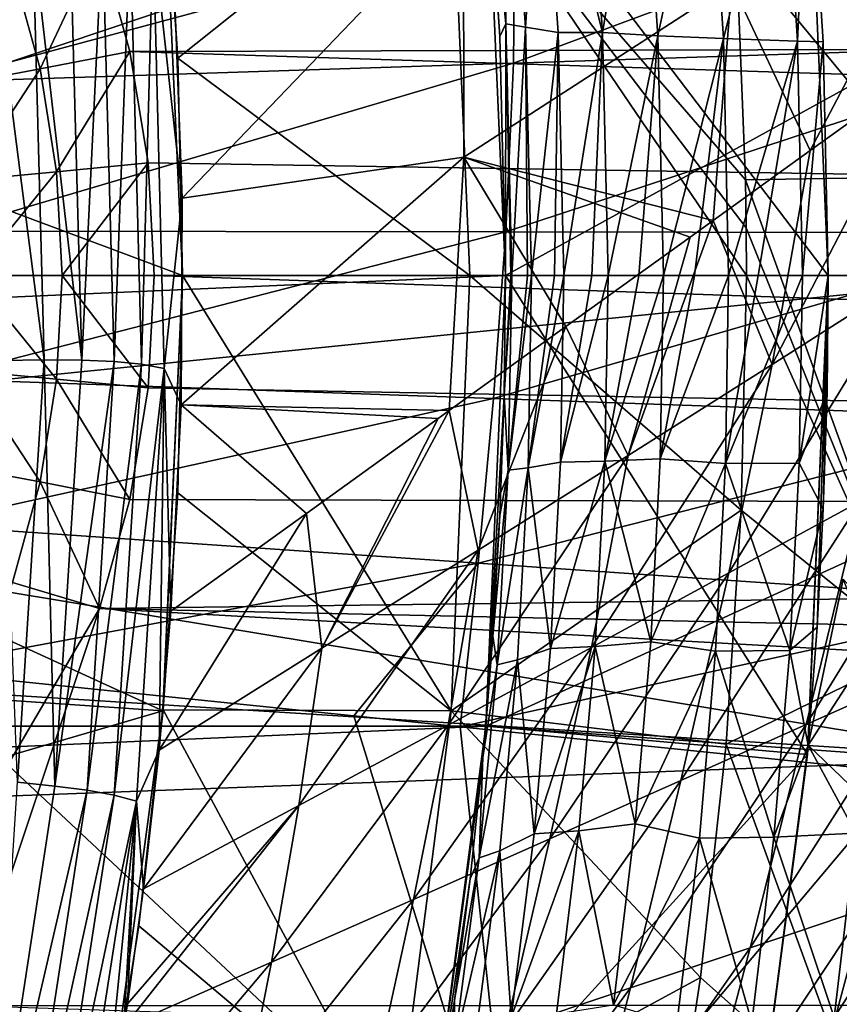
# Model space of a CAD drawing. Header units: metres. Extents: x -37.4 to 37.6, y -35 to 35.
# Tile 327 of 372: x 14.5 to 17, y -2.3 to 0.8. Entities that reach past the tile are written whole.
import ezdxf

# ---------------------------------------------------------------- set-up
doc = ezdxf.new("R2010")
doc.units = ezdxf.units.M
doc.layers.add('solid_506616_SW0001', color=7, linetype='CONTINUOUS')

msp = doc.modelspace()

# ---------------------------------------------------------------- linework, layer by layer
at = {"layer": 'solid_506616_SW0001'}
for points in [[(15.982723, 5.792363, -118.800003), (21.5, 5.830952, -118.800003), (21.5, -5.830952, -118.800003)], [(16.42708, 4.375934, -118.800003), (15.982723, 5.792363, -118.800003), (21.5, -5.830952, -118.800003)], [(16.746326, 2.925877, -118.800003), (16.42708, 4.375934, -118.800003), (21.5, -5.830952, -118.800003)], [(16.746326, 2.925877, -118.800003), (21.5, -5.830952, -118.800003), (16.937719, 1.453834, -118.800003)], [(17.219398, 1.773002, 18.468651), (17.307732, 0.306048, 18.468651), (16.715078, 1.022037, 19.03763)], [(15.939025, 1.395321, 5.2), (16, 0, 5.2), (18.931463, 1.612162, 5.2)], [(18.931463, 1.612162, 5.2), (16, 0, 5.2), (19, 0, 5.2)], [(15.944758, 1.554457, -117.365311), (15.930903, 1.485371, -117.072609), (16.001337, 0.778827, -117.304924)], [(15.944758, 1.554457, -117.365311), (16.001337, 0.778827, -117.304924), (16.007719, 1.535018, -117.64325)], [(16.001337, 0.778827, -117.304924), (16.062634, 0.768993, -117.583733), (16.007719, 1.535018, -117.64325)], [(16.007719, 1.535018, -117.64325), (16.062634, 0.768993, -117.583733), (16.11121, 1.502495, -117.90789)], [(11.945663, 1.140673, 24.77), (11.986408, 0.570983, 24.77), (17.574686, 1.495826, 23.259241)], [(11.986408, 0.570983, 24.77), (12, 0, 24.77), (17.574686, 1.495826, 23.259241)], [(12, 0, 24.77), (17.638229, 0, 23.259241), (17.574686, 1.495826, 23.259241)], [(36.625, 1.50132, -153.534729), (36.625, 0.751369, -153.583679), (14.743142, 1.030694, -153.569275)], [(16.062634, 0.768993, -117.583733), (16.163424, 0.752573, -117.850594), (16.11121, 1.502495, -117.90789)], [(16.11121, 1.502495, -117.90789), (16.300579, 0.752659, -118.101219), (16.248878, 1.502794, -118.158478)], [(16.11121, 1.502495, -117.90789), (16.163424, 0.752573, -117.850594), (16.300579, 0.752659, -118.101219)], [(16.248878, 1.502794, -118.158478), (16.300579, 0.752659, -118.101219), (16.422991, 1.481072, -118.384331)], [(15.982896, 0.739622, -117.017685), (15.930903, 1.485371, -117.072609), (15.93905, 1.395122, -115.800003)], [(16.001337, 0.778827, -117.304924), (15.930903, 1.485371, -117.072609), (15.982896, 0.739622, -117.017685)], [(16.935213, 1.482529, -115.800003), (17, 0, -115.800003), (15.93905, 1.395122, -115.800003)], [(16.300579, 0.752659, -118.101219), (16.472584, 0.741672, -118.329109), (16.422991, 1.481072, -118.384331)], [(16.422991, 1.481072, -118.384331), (16.472584, 0.741672, -118.329109), (16.627386, 1.465784, -118.583717)], [(16.472584, 0.741672, -118.329109), (16.675268, 0.733925, -118.530334), (16.627386, 1.465784, -118.583717)], [(16.627386, 1.465784, -118.583717), (16.675268, 0.733925, -118.530334), (16.858547, 1.449764, -118.751862)], [(16.935213, 1.482529, -115.800003), (16.984587, 0.723746, -118.748962), (17, 0, -118.732063)], [(16.935213, 1.482529, -115.800003), (17, 0, -118.732063), (17, 0, -115.800003)], [(16.935213, 1.482529, -115.800003), (16.937719, 1.453834, -118.800003), (16.984587, 0.723746, -118.748962)], [(16.675268, 0.733925, -118.530334), (16.904665, 0.725818, -118.700615), (16.858547, 1.449764, -118.751862)], [(16.858547, 1.449764, -118.751862), (16.904665, 0.725818, -118.700615), (16.937719, 1.453834, -118.800003)], [(16.904665, 0.725818, -118.700615), (16.984587, 0.723746, -118.748962), (16.937719, 1.453834, -118.800003)], [(21.5, -5.830952, -118.800003), (17.045126, 0.944344, -118.800003), (16.937719, 1.453834, -118.800003)], [(17.479328, 1.405585, 40.596859), (16.944256, 0.386674, 37.726917), (16.701405, 0.904249, 35.934273)], [(17.479328, 1.405585, 40.596859), (17.304739, 0.646075, 39.943882), (16.944256, 0.386674, 37.726917)], [(15.93905, 1.395122, -3.596469), (-16, 0, -3.596469), (16, 0, -3.596469)], [(-15.93905, 1.395122, -3.596469), (-16, 0, -3.596469), (15.93905, 1.395122, -3.596469)], [(15.939025, 1.395321, 5.2), (16, 0, -3.596469), (16, 0, 5.2)], [(15.93905, 1.395122, -3.596469), (16, 0, -3.596469), (15.939025, 1.395321, 5.2)], [(15.982896, 0.739622, -117.017685), (15.93905, 1.395122, -115.800003), (16, 0, -115.800003)], [(17, 0, -115.800003), (16, 0, -115.800003), (15.93905, 1.395122, -115.800003)], [(14.939238, 1.347373, 3.8), (15, 0, 3.8), (11.945299, 1.143223, 3.8)], [(15, 0, 17.6), (15, 0, 3.8), (14.939238, 1.347373, 3.8)], [(14.984896, 0.672972, 17.6), (15, 0, 17.6), (14.939238, 1.347373, 3.8)], [(14.939614, 1.34459, 17.6), (14.984896, 0.672972, 17.6), (14.939238, 1.347373, 3.8)], [(15.832173, 1.347517, 18.299055), (14.984896, 0.672972, 17.6), (14.939614, 1.34459, 17.6)], [(15.889415, 0, 18.299055), (14.984896, 0.672972, 17.6), (15.832173, 1.347517, 18.299055)], [(15.832173, 1.347517, 18.299055), (16.715078, 1.022037, 19.03763), (16.743677, 0.296074, 19.03763)], [(16.745642, 0.148043, 19.03763), (15.832173, 1.347517, 18.299055), (16.743677, 0.296074, 19.03763)], [(16.746296, 0, 19.03763), (15.889415, 0, 18.299055), (15.832173, 1.347517, 18.299055)], [(16.745642, 0.148043, 19.03763), (16.746296, 0, 19.03763), (15.832173, 1.347517, 18.299055)], [(16.024529, 0.657976, 75.518333), (17.759108, 0.714441, 75.163971), (17.766626, 1.304506, 75.177719)], [(16.030178, 1.188359, 75.526749), (16.024529, 0.657976, 75.518333), (17.766626, 1.304506, 75.177719)], [(14.284915, 0.601034, 75.843628), (16.024529, 0.657976, 75.518333), (16.030178, 1.188359, 75.526749)], [(14.289136, 1.071537, 75.848312), (14.284915, 0.601034, 75.843628), (16.030178, 1.188359, 75.526749)], [(15, 0, 3.8), (12, 0, 3.8), (11.945299, 1.143223, 3.8)], [(15.870655, 1.147273, 31.286903), (14.999068, 0.239752, 26.696791), (14.975373, 0.878774, 26.696825)], [(15.870655, 1.147273, 31.286903), (15.870766, 0.366356, 31.286785), (14.999068, 0.239752, 26.696791)], [(16.701405, 0.904249, 35.934273), (15.870766, 0.366356, 31.286785), (15.870655, 1.147273, 31.286903)], [(14.536109, 1.04853, 25.684317), (14.571608, -0.261379, 25.685648), (14.403765, 1.035097, 25.540308)], [(14.651928, 1.058137, 25.850235), (14.687804, -0.262277, 25.851578), (14.536109, 1.04853, 25.684317)], [(14.687804, -0.262277, 25.851578), (14.571608, -0.261379, 25.685648), (14.536109, 1.04853, 25.684317)], [(14.752081, 1.062905, 26.036715), (14.687804, -0.262277, 25.851578), (14.651928, 1.058137, 25.850235)], [(14.752081, 1.062905, 26.036715), (14.787968, -0.266337, 26.038065), (14.687804, -0.262277, 25.851578)], [(14.837427, 1.061845, 26.242409), (14.787968, -0.266337, 26.038065), (14.752081, 1.062905, 26.036715)], [(14.837427, 1.061845, 26.242409), (14.872864, -0.274551, 26.243767), (14.787968, -0.266337, 26.038065)], [(14.908802, 1.05417, 26.465969), (14.872864, -0.274551, 26.243767), (14.837427, 1.061845, 26.242409)], [(14.908802, 1.05417, 26.465969), (14.943258, -0.287725, 26.467333), (14.872864, -0.274551, 26.243767)], [(14.908802, 1.05417, 26.465969), (14.975373, 0.878774, 26.696825), (14.999068, 0.239752, 26.696791)], [(14.908802, 1.05417, 26.465969), (14.999068, 0.239752, 26.696791), (14.943258, -0.287725, 26.467333)], [(14.571608, -0.261379, 25.685648), (14.438608, -0.262625, 25.541626), (14.403765, 1.035097, 25.540308)], [(14.55851, 0.639603, -153.608429), (14.473517, 0.950954, -153.593979), (14.743142, 1.030694, -153.569275)], [(14.55851, 0.639603, -153.608429), (14.743142, 1.030694, -153.569275), (14.836408, 0.693492, -153.58609)], [(36.625, 0.751369, -153.583679), (14.836408, 0.693492, -153.58609), (14.743142, 1.030694, -153.569275)], [(17.307732, 0.306048, 18.468651), (16.743677, 0.296074, 19.03763), (16.715078, 1.022037, 19.03763)], [(14.55851, 0.639603, -153.608429), (14.286218, 0.588418, -153.670593), (14.473517, 0.950954, -153.593979)], [(16.701405, 0.904249, 35.934273), (16.643549, 0.170368, 35.933994), (15.870766, 0.366356, 31.286785)], [(16.701405, 0.904249, 35.934273), (16.944256, 0.386674, 37.726917), (16.643549, 0.170368, 35.933994)], [(16.001337, 0.778827, -117.304924), (15.982896, 0.739622, -117.017685), (16, 0, -117)], [(16.001337, 0.778827, -117.304924), (16, 0, -117), (16.017103, 0, -117.261055)], [(16.001337, 0.778827, -117.304924), (16.017103, 0, -117.261055), (16.02035, 0, -117.28463)], [(16.001337, 0.778827, -117.304924), (16.02035, 0, -117.28463), (16.062634, 0.768993, -117.583733)], [(16.062634, 0.768993, -117.583733), (16.02035, 0, -117.28463), (16.06814, 0, -117.517639)], [(16.062634, 0.768993, -117.583733), (16.06814, 0, -117.517639), (16.081087, 0, -117.563744)], [(16.062634, 0.768993, -117.583733), (16.081087, 0, -117.563744), (16.163424, 0.752573, -117.850594)], [(36.625, 0.751369, -153.583679), (36.625, 0, -153.600006), (14.836408, 0.693492, -153.58609)], [(16, 0, -117), (15.982896, 0.739622, -117.017685), (16, 0, -115.800003)], [(16.163424, 0.752573, -117.850594), (16.081087, 0, -117.563744), (16.152233, 0, -117.765373)], [(16.163424, 0.752573, -117.850594), (16.152233, 0, -117.765373), (16.180965, 0, -117.831352)], [(16.163424, 0.752573, -117.850594), (16.180965, 0, -117.831352), (16.300579, 0.752659, -118.101219)], [(16.300579, 0.752659, -118.101219), (16.180965, 0, -117.831352), (16.267942, 0, -118.000008)], [(16.300579, 0.752659, -118.101219), (16.267942, 0, -118.000008), (16.317947, 0, -118.082008)], [(16.300579, 0.752659, -118.101219), (16.317947, 0, -118.082008), (16.472584, 0.741672, -118.329109)], [(16.472584, 0.741672, -118.329109), (16.317947, 0, -118.082008), (16.413288, 0, -118.217529)], [(16.472584, 0.741672, -118.329109), (16.413288, 0, -118.217529), (16.489241, 0, -118.310593)], [(16.472584, 0.741672, -118.329109), (16.489241, 0, -118.310593), (16.675268, 0.733925, -118.530334)], [(16.675268, 0.733925, -118.530334), (16.489241, 0, -118.310593), (16.585783, 0, -118.414223)], [(16.675268, 0.733925, -118.530334), (16.585783, 0, -118.414223), (16.691351, 0, -118.512436)], [(16.675268, 0.733925, -118.530334), (16.691351, 0, -118.512436), (16.904665, 0.725818, -118.700615)], [(16.001299, 0.135027, 75.508682), (17.731956, 0.13256, 75.148529), (17.759108, 0.714441, 75.163971)], [(16.024529, 0.657976, 75.518333), (16.001299, 0.135027, 75.508682), (17.759108, 0.714441, 75.163971)], [(16.904665, 0.725818, -118.700615), (16.691351, 0, -118.512436), (16.782475, 0, -118.586716)], [(16.904665, 0.725818, -118.700615), (16.782475, 0, -118.586716), (16.920155, 0, -118.683441)], [(16.904665, 0.725818, -118.700615), (16.920155, 0, -118.683441), (16.984587, 0.723746, -118.748962)], [(16.984587, 0.723746, -118.748962), (16.920155, 0, -118.683441), (17, 0, -118.732063)], [(14.610057, 0.321296, -153.617355), (14.55851, 0.639603, -153.608429), (14.836408, 0.693492, -153.58609)], [(14.610057, 0.321296, -153.617355), (14.836408, 0.693492, -153.58609), (14.893, 0.348513, -153.596497)], [(36.625, 0, -153.600006), (14.893, 0.348513, -153.596497), (14.836408, 0.693492, -153.58609)], [(15.889415, 0, 18.299055), (15, 0, 17.6), (14.984896, 0.672972, 17.6)], [(14.265123, 0.137264, 75.838043), (16.001299, 0.135027, 75.508682), (16.024529, 0.657976, 75.518333)], [(14.284915, 0.601034, 75.843628), (14.265123, 0.137264, 75.838043), (16.024529, 0.657976, 75.518333)], [(16.825851, -0.275219, 37.630001), (16.944256, 0.386674, 37.726917), (17.304739, 0.646075, 39.943882)], [(17.252474, -0.004291, 40.377228), (16.825851, -0.275219, 37.630001), (17.304739, 0.646075, 39.943882)], [(14.332871, 0.295455, -153.678391), (14.286218, 0.588418, -153.670593), (14.55851, 0.639603, -153.608429)], [(14.610057, 0.321296, -153.617355), (14.332871, 0.295455, -153.678391), (14.55851, 0.639603, -153.608429)], [(15.870766, 0.366356, 31.286785), (15.82585, -0.417962, 31.286625), (14.995505, -0.399901, 26.696758)], [(15.870766, 0.366356, 31.286785), (14.995505, -0.399901, 26.696758), (14.999068, 0.239752, 26.696791)], [(15.870766, 0.366356, 31.286785), (16.187521, -0.157672, 33.303604), (15.82585, -0.417962, 31.286625)], [(15.870766, 0.366356, 31.286785), (16.643549, 0.170368, 35.933994), (16.571827, 0.11878, 35.513447)], [(15.870766, 0.366356, 31.286785), (16.571827, 0.11878, 35.513447), (16.187521, -0.157672, 33.303604)], [(16.825851, -0.275219, 37.630001), (16.643549, 0.170368, 35.933994), (16.944256, 0.386674, 37.726917)], [(14.627308, 0, -153.620361), (14.610057, 0.321296, -153.617355), (14.893, 0.348513, -153.596497)], [(14.627308, 0, -153.620361), (14.893, 0.348513, -153.596497), (14.911939, 0, -153.600006)], [(36.625, 0, -153.600006), (14.911939, 0, -153.600006), (14.893, 0.348513, -153.596497)], [(14.348471, 0, -153.681015), (14.332871, 0.295455, -153.678391), (14.610057, 0.321296, -153.617355)], [(14.627308, 0, -153.620361), (14.348471, 0, -153.681015), (14.610057, 0.321296, -153.617355)], [(17.271318, -1.163112, 18.468651), (16.743677, 0.296074, 19.03763), (17.307732, 0.306048, 18.468651)], [(17.271318, -1.163112, 18.468651), (16.745642, 0.148043, 19.03763), (16.743677, 0.296074, 19.03763)], [(14.943258, -0.287725, 26.467333), (14.999068, 0.239752, 26.696791), (14.995505, -0.399901, 26.696758)], [(16.380182, -0.557156, 34.887615), (16.571827, 0.11878, 35.513447), (16.643549, 0.170368, 35.933994)], [(16.825851, -0.275219, 37.630001), (16.380182, -0.557156, 34.887615), (16.643549, 0.170368, 35.933994)], [(14.265123, 0.137264, 75.838043), (14.232426, -0.319814, 75.831467), (16.001299, 0.135027, 75.508682)], [(14.232426, -0.319814, 75.831467), (15.963497, -0.380517, 75.497726), (16.001299, 0.135027, 75.508682)], [(16.001299, 0.135027, 75.508682), (15.963497, -0.380517, 75.497726), (17.731956, 0.13256, 75.148529)], [(15.963497, -0.380517, 75.497726), (17.688538, -0.441157, 75.131454), (17.731956, 0.13256, 75.148529)], [(17.271318, -1.163112, 18.468651), (16.746296, 0, 19.03763), (16.745642, 0.148043, 19.03763)], [(16.380182, -0.557156, 34.887615), (16.187521, -0.157672, 33.303604), (16.571827, 0.11878, 35.513447)], [(-15.93905, -1.395122, -3.596469), (16, 0, -3.596469), (-16, 0, -3.596469)], [(11.945299, -1.143223, 3.8), (12, 0, 3.8), (14.939238, -1.347373, 3.8)], [(11.986408, -0.570983, 24.77), (17.638229, 0, 23.259241), (12, 0, 24.77)], [(11.986408, -0.570983, 24.77), (17.574686, -1.495826, 23.259241), (17.638229, 0, 23.259241)], [(14.939238, -1.347373, 3.8), (12, 0, 3.8), (15, 0, 3.8)], [(14.893042, -0.348102, -153.596497), (14.627308, 0, -153.620361), (14.911939, 0, -153.600006)], [(36.625, -0.751369, -153.583679), (14.893042, -0.348102, -153.596497), (14.911939, 0, -153.600006)], [(36.625, -0.751369, -153.583679), (14.911939, 0, -153.600006), (36.625, 0, -153.600006)], [(14.939614, -1.34459, 17.6), (14.939238, -1.347373, 3.8), (15, 0, 3.8)], [(14.984896, -0.672972, 17.6), (14.939614, -1.34459, 17.6), (15, 0, 3.8)], [(14.984896, -0.672972, 17.6), (15, 0, 3.8), (15, 0, 17.6)], [(15.832173, -1.347517, 18.299055), (14.984896, -0.672972, 17.6), (15, 0, 17.6)], [(15.832173, -1.347517, 18.299055), (15, 0, 17.6), (15.889415, 0, 18.299055)], [(15.832173, -1.347517, 18.299055), (15.889415, 0, 18.299055), (16.730536, -0.726355, 19.03763)], [(16.730536, -0.726355, 19.03763), (15.889415, 0, 18.299055), (16.746296, 0, 19.03763)], [(15.93905, -1.395122, -3.596469), (15.939025, -1.395321, 5.2), (16, 0, 5.2)], [(19, 0, 5.2), (16, 0, 5.2), (15.939025, -1.395321, 5.2)], [(19, 0, 5.2), (15.939025, -1.395321, 5.2), (18.931463, -1.612162, 5.2)], [(15.93905, -1.395122, -3.596469), (16, 0, 5.2), (16, 0, -3.596469)], [(16.935213, -1.482529, -115.800003), (16, 0, -115.800003), (17, 0, -115.800003)], [(17.271318, -1.163112, 18.468651), (16.730536, -0.726355, 19.03763), (16.746296, 0, 19.03763)], [(16.935213, -1.482529, -115.800003), (17, 0, -115.800003), (16.937702, -1.454052, -118.800003)], [(17, 0, -115.800003), (16.96513, -1.088295, -118.77021), (16.937702, -1.454052, -118.800003)], [(17, 0, -115.800003), (16.984579, -0.723918, -118.748955), (16.96513, -1.088295, -118.77021)], [(17, 0, -115.800003), (16.996164, -0.361097, -118.736237), (16.984579, -0.723918, -118.748955)], [(17, 0, -115.800003), (17, 0, -118.732063), (16.996164, -0.361097, -118.736237)], [(15.93905, -1.395122, -3.596469), (16, 0, -3.596469), (-15.93905, -1.395122, -3.596469)], [(14.610077, -0.320941, -153.617355), (14.332891, -0.295129, -153.678406), (14.348471, 0, -153.681015)], [(14.610077, -0.320941, -153.617355), (14.348471, 0, -153.681015), (14.627308, 0, -153.620361)], [(14.893042, -0.348102, -153.596497), (14.610077, -0.320941, -153.617355), (14.627308, 0, -153.620361)], [(15.93905, -1.395122, -115.800003), (16, 0, -117), (16, 0, -115.800003)], [(16.935213, -1.482529, -115.800003), (15.93905, -1.395122, -115.800003), (16, 0, -115.800003)], [(15.995701, -0.37088, -117.00425), (16, 0, -117), (15.93905, -1.395122, -115.800003)], [(16.017103, 0, -117.261055), (16, 0, -117), (15.995701, -0.37088, -117.00425)], [(16.02035, 0, -117.28463), (15.995701, -0.37088, -117.00425), (16.00894, -0.603149, -117.296806)], [(16.017103, 0, -117.261055), (15.995701, -0.37088, -117.00425), (16.02035, 0, -117.28463)], [(16.00894, -0.603149, -117.296806), (16.070015, -0.595524, -117.575737), (16.081087, 0, -117.563744)], [(16.06814, 0, -117.517639), (16.00894, -0.603149, -117.296806), (16.081087, 0, -117.563744)], [(16.06814, 0, -117.517639), (16.02035, 0, -117.28463), (16.00894, -0.603149, -117.296806)], [(16.152233, 0, -117.765373), (16.081087, 0, -117.563744), (16.070015, -0.595524, -117.575737)], [(16.180965, 0, -117.831352), (16.152233, 0, -117.765373), (16.070015, -0.595524, -117.575737)], [(16.17062, -0.57774, -117.842697), (16.180965, 0, -117.831352), (16.070015, -0.595524, -117.575737)], [(16.267942, 0, -118.000008), (16.180965, 0, -117.831352), (16.17062, -0.57774, -117.842697)], [(16.317947, 0, -118.082008), (16.267942, 0, -118.000008), (16.17062, -0.57774, -117.842697)], [(16.307819, -0.57458, -118.093208), (16.317947, 0, -118.082008), (16.17062, -0.57774, -117.842697)], [(16.413288, 0, -118.217529), (16.317947, 0, -118.082008), (16.307819, -0.57458, -118.093208)], [(16.489241, 0, -118.310593), (16.413288, 0, -118.217529), (16.307819, -0.57458, -118.093208)], [(16.479486, -0.567349, -118.321434), (16.489241, 0, -118.310593), (16.307819, -0.57458, -118.093208)], [(16.585783, 0, -118.414223), (16.489241, 0, -118.310593), (16.479486, -0.567349, -118.321434)], [(16.691351, 0, -118.512436), (16.585783, 0, -118.414223), (16.479486, -0.567349, -118.321434)], [(16.681223, -0.582272, -118.523712), (16.691351, 0, -118.512436), (16.479486, -0.567349, -118.321434)], [(16.681223, -0.582272, -118.523712), (16.910227, -0.580881, -118.694443), (16.920155, 0, -118.683441)], [(16.782475, 0, -118.586716), (16.681223, -0.582272, -118.523712), (16.920155, 0, -118.683441)], [(16.782475, 0, -118.586716), (16.691351, 0, -118.512436), (16.681223, -0.582272, -118.523712)], [(16.69212, -0.920587, 37.64156), (16.825851, -0.275219, 37.630001), (17.252474, -0.004291, 40.377228)], [(17.099699, -0.698432, 40.39217), (16.69212, -0.920587, 37.64156), (17.252474, -0.004291, 40.377228)], [(16.910227, -0.580881, -118.694443), (16.996164, -0.361097, -118.736237), (17, 0, -118.732063)], [(16.920155, 0, -118.683441), (16.910227, -0.580881, -118.694443), (17, 0, -118.732063)], [(15.915361, -0.850145, 32.150806), (15.82585, -0.417962, 31.286625), (16.187521, -0.157672, 33.303604)], [(16.380182, -0.557156, 34.887615), (15.915361, -0.850145, 32.150806), (16.187521, -0.157672, 33.303604)], [(14.571608, -0.261379, 25.685648), (14.489303, -1.56918, 25.686949), (14.438608, -0.262625, 25.541626)], [(14.604927, -1.580576, 25.852888), (14.489303, -1.56918, 25.686949), (14.571608, -0.261379, 25.685648)], [(14.687804, -0.262277, 25.851578), (14.604927, -1.580576, 25.852888), (14.571608, -0.261379, 25.685648)], [(14.787968, -0.266337, 26.038065), (14.604927, -1.580576, 25.852888), (14.687804, -0.262277, 25.851578)], [(14.787968, -0.266337, 26.038065), (14.704325, -1.59343, 26.039385), (14.604927, -1.580576, 25.852888)], [(14.872864, -0.274551, 26.243767), (14.704325, -1.59343, 26.039385), (14.787968, -0.266337, 26.038065)], [(14.558572, -0.639236, -153.608444), (14.286274, -0.58808, -153.670609), (14.332891, -0.295129, -153.678406)], [(14.558572, -0.639236, -153.608444), (14.332891, -0.295129, -153.678406), (14.610077, -0.320941, -153.617355)], [(14.872864, -0.274551, 26.243767), (14.788177, -1.608732, 26.245092), (14.704325, -1.59343, 26.039385)], [(14.943258, -0.287725, 26.467333), (14.788177, -1.608732, 26.245092), (14.872864, -0.274551, 26.243767)], [(14.943258, -0.287725, 26.467333), (14.85718, -1.627299, 26.468664), (14.788177, -1.608732, 26.245092)], [(14.943258, -0.287725, 26.467333), (14.927852, -1.469408, 26.696865), (14.85718, -1.627299, 26.468664)], [(14.943258, -0.287725, 26.467333), (14.963976, -1.03903, 26.696865), (14.927852, -1.469408, 26.696865)], [(14.943258, -0.287725, 26.467333), (14.995505, -0.399901, 26.696758), (14.963976, -1.03903, 26.696865)], [(16.266413, -1.151721, 34.895668), (16.380182, -0.557156, 34.887615), (16.825851, -0.275219, 37.630001)], [(16.69212, -0.920587, 37.64156), (16.266413, -1.151721, 34.895668), (16.825851, -0.275219, 37.630001)], [(14.232426, -0.319814, 75.831467), (14.190679, -0.771875, 75.823776), (15.963497, -0.380517, 75.497726)], [(14.558572, -0.639236, -153.608444), (14.610077, -0.320941, -153.617355), (14.836494, -0.693092, -153.586105)], [(14.836494, -0.693092, -153.586105), (14.610077, -0.320941, -153.617355), (14.893042, -0.348102, -153.596497)], [(36.625, -0.751369, -153.583679), (14.836494, -0.693092, -153.586105), (14.893042, -0.348102, -153.596497)], [(16.910227, -0.580881, -118.694443), (16.984579, -0.723918, -118.748955), (16.996164, -0.361097, -118.736237)], [(14.190679, -0.771875, 75.823776), (15.915476, -0.890504, 75.485428), (15.963497, -0.380517, 75.497726)], [(15.963497, -0.380517, 75.497726), (15.915476, -0.890504, 75.485428), (17.688538, -0.441157, 75.131454)], [(15.982724, -0.743328, -117.017883), (15.995701, -0.37088, -117.00425), (15.93905, -1.395122, -115.800003)], [(16.00894, -0.603149, -117.296806), (15.995701, -0.37088, -117.00425), (15.982724, -0.743328, -117.017883)], [(14.995505, -0.399901, 26.696758), (15.383532, -0.73657, 28.895233), (14.963976, -1.03903, 26.696865)], [(14.995505, -0.399901, 26.696758), (15.82585, -0.417962, 31.286625), (15.791402, -0.442762, 31.0975)], [(14.995505, -0.399901, 26.696758), (15.791402, -0.442762, 31.0975), (15.383532, -0.73657, 28.895233)], [(15.431285, -1.154231, 29.420309), (15.791402, -0.442762, 31.0975), (15.82585, -0.417962, 31.286625)], [(15.915361, -0.850145, 32.150806), (15.431285, -1.154231, 29.420309), (15.82585, -0.417962, 31.286625)], [(15.431285, -1.154231, 29.420309), (15.383532, -0.73657, 28.895233), (15.791402, -0.442762, 31.0975)], [(15.915476, -0.890504, 75.485428), (17.633717, -1.008747, 75.112808), (17.688538, -0.441157, 75.131454)], [(16.931965, -1.390439, 40.402271), (17.099699, -0.698432, 40.39217), (17.489281, -0.485236, 43.146446)], [(17.303984, -1.223999, 43.158264), (16.931965, -1.390439, 40.402271), (17.489281, -0.485236, 43.146446)], [(11.986408, -0.570983, 24.77), (11.945663, -1.140673, 24.77), (17.574686, -1.495826, 23.259241)], [(15.822454, -1.391856, 32.155552), (15.915361, -0.850145, 32.150806), (16.380182, -0.557156, 34.887615)], [(16.266413, -1.151721, 34.895668), (15.822454, -1.391856, 32.155552), (16.380182, -0.557156, 34.887615)], [(16.139797, -1.154358, -117.876526), (16.17062, -0.57774, -117.842697), (16.070015, -0.595524, -117.575737)], [(16.307819, -0.57458, -118.093208), (16.17062, -0.57774, -117.842697), (16.139797, -1.154358, -117.876526)], [(16.277639, -1.148116, -118.12664), (16.307819, -0.57458, -118.093208), (16.139797, -1.154358, -117.876526)], [(16.450422, -1.133759, -118.353798), (16.307819, -0.57458, -118.093208), (16.277639, -1.148116, -118.12664)], [(16.450422, -1.133759, -118.353798), (16.479486, -0.567349, -118.321434), (16.307819, -0.57458, -118.093208)], [(16.681223, -0.582272, -118.523712), (16.479486, -0.567349, -118.321434), (16.450422, -1.133759, -118.353798)], [(14.558572, -0.639236, -153.608444), (14.473541, -0.95088, -153.593979), (14.286274, -0.58808, -153.670609)], [(16.00894, -0.603149, -117.296806), (15.982724, -0.743328, -117.017883), (15.960953, -1.117137, -117.040894)], [(16.00894, -0.603149, -117.296806), (15.960953, -1.117137, -117.040894), (15.974948, -1.20489, -117.333099)], [(15.974948, -1.20489, -117.333099), (16.037025, -1.189745, -117.611496), (16.070015, -0.595524, -117.575737)], [(16.00894, -0.603149, -117.296806), (15.974948, -1.20489, -117.333099), (16.070015, -0.595524, -117.575737)], [(16.139797, -1.154358, -117.876526), (16.070015, -0.595524, -117.575737), (16.037025, -1.189745, -117.611496)], [(16.651047, -1.163579, -118.55735), (16.681223, -0.582272, -118.523712), (16.450422, -1.133759, -118.353798)], [(16.651047, -1.163579, -118.55735), (16.880655, -1.160865, -118.72731), (16.681223, -0.582272, -118.523712)], [(16.681223, -0.582272, -118.523712), (16.880655, -1.160865, -118.72731), (16.910227, -0.580881, -118.694443)], [(16.910227, -0.580881, -118.694443), (16.880655, -1.160865, -118.72731), (16.984579, -0.723918, -118.748955)], [(14.558572, -0.639236, -153.608444), (14.743077, -1.030886, -153.56926), (14.473541, -0.95088, -153.593979)], [(14.558572, -0.639236, -153.608444), (14.836494, -0.693092, -153.586105), (14.743077, -1.030886, -153.56926)], [(36.625, -0.751369, -153.583679), (14.743077, -1.030886, -153.56926), (14.836494, -0.693092, -153.586105)], [(15.832173, -1.347517, 18.299055), (14.939614, -1.34459, 17.6), (14.984896, -0.672972, 17.6)], [(16.543179, -1.563884, 37.649651), (16.69212, -0.920587, 37.64156), (17.099699, -0.698432, 40.39217)], [(16.931965, -1.390439, 40.402271), (16.543179, -1.563884, 37.649651), (17.099699, -0.698432, 40.39217)], [(15.832173, -1.347517, 18.299055), (16.730536, -0.726355, 19.03763), (16.683285, -1.451342, 19.03763)], [(17.271318, -1.163112, 18.468651), (16.683285, -1.451342, 19.03763), (16.730536, -0.726355, 19.03763)], [(16.880655, -1.160865, -118.72731), (16.96513, -1.088295, -118.77021), (16.984579, -0.723918, -118.748955)], [(36.625, -1.501319, -153.534729), (14.743077, -1.030886, -153.56926), (36.625, -0.751369, -153.583679)], [(14.927852, -1.469408, 26.696865), (14.963976, -1.03903, 26.696865), (15.383532, -0.73657, 28.895233)], [(15.431285, -1.154231, 29.420309), (14.927852, -1.469408, 26.696865), (15.383532, -0.73657, 28.895233)], [(15.960953, -1.117137, -117.040894), (15.982724, -0.743328, -117.017883), (15.93905, -1.395122, -115.800003)], [(14.190679, -0.771875, 75.823776), (14.142624, -1.220941, 75.815269), (15.915476, -0.890504, 75.485428)], [(15.360115, -1.641013, 29.422266), (15.431285, -1.154231, 29.420309), (15.915361, -0.850145, 32.150806)], [(15.822454, -1.391856, 32.155552), (15.360115, -1.641013, 29.422266), (15.915361, -0.850145, 32.150806)], [(15.915476, -0.890504, 75.485428), (14.142624, -1.220941, 75.815269), (15.530574, -1.363427, 75.540741)], [(15.915476, -0.890504, 75.485428), (15.530574, -1.363427, 75.540741), (15.859945, -1.397232, 75.472015)], [(15.915476, -0.890504, 75.485428), (15.859945, -1.397232, 75.472015), (17.633717, -1.008747, 75.112808)], [(16.137522, -1.74432, 34.901604), (16.266413, -1.151721, 34.895668), (16.69212, -0.920587, 37.64156)], [(16.543179, -1.563884, 37.649651), (16.137522, -1.74432, 34.901604), (16.69212, -0.920587, 37.64156)], [(17.132656, -1.15292, -118.86235), (17.045643, -0.94055, -118.800003), (16.937702, -1.454052, -118.800003)], [(21.5, -5.830952, -118.800003), (16.937702, -1.454052, -118.800003), (17.045643, -0.94055, -118.800003)], [(14.065218, -2.184392, -153.481277), (14.473541, -0.95088, -153.593979), (14.743077, -1.030886, -153.56926)], [(14.331068, -2.26077, -153.451645), (14.065218, -2.184392, -153.481277), (14.743077, -1.030886, -153.56926)], [(36.625, -2.248436, -153.453262), (14.331068, -2.26077, -153.451645), (14.743077, -1.030886, -153.56926)], [(36.625, -2.248436, -153.453262), (14.743077, -1.030886, -153.56926), (36.625, -1.501319, -153.534729)], [(17.633717, -1.008747, 75.112808), (15.859945, -1.397232, 75.472015), (17.246141, -1.539447, 75.167793)], [(16.880655, -1.160865, -118.72731), (16.937702, -1.454052, -118.800003), (16.96513, -1.088295, -118.77021)], [(15.930281, -1.492035, -117.073235), (15.960953, -1.117137, -117.040894), (15.93905, -1.395122, -115.800003)], [(15.974948, -1.20489, -117.333099), (15.960953, -1.117137, -117.040894), (15.930281, -1.492035, -117.073235)], [(11.783211, -2.270267, 3.8), (11.945299, -1.143223, 3.8), (14.939238, -1.347373, 3.8)], [(11.945663, -1.140673, 24.77), (11.877857, -1.707778, 24.77), (17.574686, -1.495826, 23.259241)], [(14.879273, -1.899167, 26.696865), (14.927852, -1.469408, 26.696865), (15.431285, -1.154231, 29.420309)], [(15.360115, -1.641013, 29.422266), (14.879273, -1.899167, 26.696865), (15.431285, -1.154231, 29.420309)], [(15.714896, -1.93173, 32.159325), (15.822454, -1.391856, 32.155552), (16.266413, -1.151721, 34.895668)], [(16.137522, -1.74432, 34.901604), (15.714896, -1.93173, 32.159325), (16.266413, -1.151721, 34.895668)], [(16.088654, -1.7282, -117.932632), (16.139797, -1.154358, -117.876526), (16.037025, -1.189745, -117.611496)], [(16.277639, -1.148116, -118.12664), (16.139797, -1.154358, -117.876526), (16.088654, -1.7282, -117.932632)], [(16.227551, -1.719035, -118.182083), (16.277639, -1.148116, -118.12664), (16.088654, -1.7282, -117.932632)], [(16.402172, -1.697769, -118.407494), (16.277639, -1.148116, -118.12664), (16.227551, -1.719035, -118.182083)], [(16.402172, -1.697769, -118.407494), (16.450422, -1.133759, -118.353798), (16.277639, -1.148116, -118.12664)], [(16.651047, -1.163579, -118.55735), (16.450422, -1.133759, -118.353798), (16.402172, -1.697769, -118.407494)], [(17.084986, -1.726789, -118.914894), (17.132656, -1.15292, -118.86235), (16.937702, -1.454052, -118.800003)], [(16.600937, -1.742402, -118.613167), (16.651047, -1.163579, -118.55735), (16.402172, -1.697769, -118.407494)], [(16.600937, -1.742402, -118.613167), (16.831541, -1.738507, -118.781845), (16.651047, -1.163579, -118.55735)], [(16.651047, -1.163579, -118.55735), (16.831541, -1.738507, -118.781845), (16.880655, -1.160865, -118.72731)], [(17.271318, -1.163112, 18.468651), (17.110453, -2.623672, 18.468651), (16.683285, -1.451342, 19.03763)], [(16.880655, -1.160865, -118.72731), (16.831541, -1.738507, -118.781845), (16.937702, -1.454052, -118.800003)], [(15.918579, -1.803254, -117.393242), (15.982304, -1.780805, -117.670776), (16.037025, -1.189745, -117.611496)], [(15.974948, -1.20489, -117.333099), (15.918579, -1.803254, -117.393242), (16.037025, -1.189745, -117.611496)], [(15.974948, -1.20489, -117.333099), (15.930281, -1.492035, -117.073235), (15.918579, -1.803254, -117.393242)], [(16.088654, -1.7282, -117.932632), (16.037025, -1.189745, -117.611496), (15.982304, -1.780805, -117.670776)], [(14.142624, -1.220941, 75.815269), (13.698894, -2.227365, 75.852768), (16.030085, -2.984815, 75.346497)], [(15.530574, -1.363427, 75.540741), (14.142624, -1.220941, 75.815269), (16.030085, -2.984815, 75.346497)], [(16.757591, -2.081222, 40.407448), (16.931965, -1.390439, 40.402271), (17.303984, -1.223999, 43.158264)], [(17.112507, -1.961651, 43.164261), (16.757591, -2.081222, 40.407448), (17.303984, -1.223999, 43.158264)], [(11.783211, -2.270267, 3.8), (14.939238, -1.347373, 3.8), (14.759017, -2.677549, 3.8)], [(14.758944, -2.678353, 17.6), (14.759017, -2.677549, 3.8), (14.939238, -1.347373, 3.8)], [(14.864246, -2.013499, 17.6), (14.758944, -2.678353, 17.6), (14.939238, -1.347373, 3.8)], [(14.939614, -1.34459, 17.6), (14.864246, -2.013499, 17.6), (14.939238, -1.347373, 3.8)], [(15.66086, -2.685324, 18.299055), (14.864246, -2.013499, 17.6), (14.939614, -1.34459, 17.6)], [(15.66086, -2.685324, 18.299055), (14.939614, -1.34459, 17.6), (15.832173, -1.347517, 18.299055)], [(15.859945, -1.397232, 75.472015), (15.530574, -1.363427, 75.540741), (16.030085, -2.984815, 75.346497)], [(15.66086, -2.685324, 18.299055), (15.832173, -1.347517, 18.299055), (16.604633, -2.173598, 19.03763)], [(15.832173, -1.347517, 18.299055), (16.683285, -1.451342, 19.03763), (16.604633, -2.173598, 19.03763)], [(15.93905, -1.395122, -3.596469), (-15.93905, -1.395122, -3.596469), (-15.756847, -2.778539, -3.596469)], [(15.93905, -1.395122, -3.596469), (-15.756847, -2.778539, -3.596469), (15.756847, -2.778539, -3.596469)], [(15.275198, -2.126099, 29.424011), (15.360115, -1.641013, 29.422266), (15.822454, -1.391856, 32.155552)], [(15.714896, -1.93173, 32.159325), (15.275198, -2.126099, 29.424011), (15.822454, -1.391856, 32.155552)], [(15.930281, -1.492035, -117.073235), (15.93905, -1.395122, -115.800003), (15.756847, -2.778539, -115.800003)], [(16.935213, -1.482529, -115.800003), (15.756847, -2.778539, -115.800003), (15.93905, -1.395122, -115.800003)], [(15.93905, -1.395122, -3.596469), (15.756847, -2.778539, -3.596469), (15.939025, -1.395321, 5.2)], [(15.756847, -2.778539, -3.596469), (15.756908, -2.77831, 5.2), (15.939025, -1.395321, 5.2)], [(18.931463, -1.612162, 5.2), (15.939025, -1.395321, 5.2), (15.756908, -2.77831, 5.2)], [(17.246141, -1.539447, 75.167793), (15.859945, -1.397232, 75.472015), (16.030085, -2.984815, 75.346497)], [(16.386909, -2.205808, 37.653896), (16.543179, -1.563884, 37.649651), (16.931965, -1.390439, 40.402271)], [(16.757591, -2.081222, 40.407448), (16.386909, -2.205808, 37.653896), (16.931965, -1.390439, 40.402271)], [(17.110453, -2.623672, 18.468651), (16.604633, -2.173598, 19.03763), (16.683285, -1.451342, 19.03763)], [(16.746292, -2.926079, -118.800003), (16.935213, -1.482529, -115.800003), (16.937702, -1.454052, -118.800003)], [(21.5, -5.830952, -118.800003), (16.746292, -2.926079, -118.800003), (16.937702, -1.454052, -118.800003)], [(16.831541, -1.738507, -118.781845), (17.084986, -1.726789, -118.914894), (16.937702, -1.454052, -118.800003)], [(14.85718, -1.627299, 26.468664), (14.927852, -1.469408, 26.696865), (14.879273, -1.899167, 26.696865)], [(16.935213, -1.482529, -115.800003), (16.741714, -2.951955, -115.800003), (15.756847, -2.778539, -115.800003)], [(15.89063, -1.867591, -117.114731), (15.930281, -1.492035, -117.073235), (15.756847, -2.778539, -115.800003)], [(15.918579, -1.803254, -117.393242), (15.930281, -1.492035, -117.073235), (15.89063, -1.867591, -117.114731)], [(16.746292, -2.926079, -118.800003), (16.741714, -2.951955, -115.800003), (16.935213, -1.482529, -115.800003)], [(11.877857, -1.707778, 24.77), (17.38452, -2.980875, 23.259241), (17.574686, -1.495826, 23.259241)], [(17.246141, -1.539447, 75.167793), (16.030085, -2.984815, 75.346497), (18.350897, -3.734978, 74.755966)], [(14.604927, -1.580576, 25.852888), (14.403968, -2.886102, 25.854156), (14.489303, -1.56918, 25.686949)], [(14.704325, -1.59343, 26.039385), (14.403968, -2.886102, 25.854156), (14.604927, -1.580576, 25.852888)], [(16.000391, -2.335378, 34.904835), (16.137522, -1.74432, 34.901604), (16.543179, -1.563884, 37.649651)], [(16.386909, -2.205808, 37.653896), (16.000391, -2.335378, 34.904835), (16.543179, -1.563884, 37.649651)], [(14.704325, -1.59343, 26.039385), (14.50183, -2.907648, 26.040663), (14.403968, -2.886102, 25.854156)], [(14.788177, -1.608732, 26.245092), (14.50183, -2.907648, 26.040663), (14.704325, -1.59343, 26.039385)], [(14.788177, -1.608732, 26.245092), (14.58405, -2.929923, 26.246376), (14.50183, -2.907648, 26.040663)], [(14.85718, -1.627299, 26.468664), (14.58405, -2.929923, 26.246376), (14.788177, -1.608732, 26.245092)], [(18.931463, -1.612162, 5.2), (15.756908, -2.77831, 5.2), (18.726686, -3.210948, 5.2)], [(14.85718, -1.627299, 26.468664), (14.651261, -2.953748, 26.469952), (14.58405, -2.929923, 26.246376)], [(14.85718, -1.627299, 26.468664), (14.745087, -2.753604, 26.696865), (14.651261, -2.953748, 26.469952)], [(14.85718, -1.627299, 26.468664), (14.818328, -2.327396, 26.696865), (14.745087, -2.753604, 26.696865)], [(14.85718, -1.627299, 26.468664), (14.829524, -2.254954, 26.696865), (14.818328, -2.327396, 26.696865)], [(14.818328, -2.327396, 26.696865), (14.829524, -2.254954, 26.696865), (15.360115, -1.641013, 29.422266)], [(15.275198, -2.126099, 29.424011), (14.818328, -2.327396, 26.696865), (15.360115, -1.641013, 29.422266)], [(14.85718, -1.627299, 26.468664), (14.879273, -1.899167, 26.696865), (14.829524, -2.254954, 26.696865)], [(14.829524, -2.254954, 26.696865), (14.879273, -1.899167, 26.696865), (15.360115, -1.641013, 29.422266)], [(16.334885, -2.258031, -118.482224), (16.402172, -1.697769, -118.407494), (16.227551, -1.719035, -118.182083)], [(16.600937, -1.742402, -118.613167), (16.402172, -1.697769, -118.407494), (16.334885, -2.258031, -118.482224)], [(11.877857, -1.707778, 24.77), (11.783144, -2.271015, 24.77), (17.38452, -2.980875, 23.259241)], [(16.017403, -2.297748, -118.010681), (16.088654, -1.7282, -117.932632), (15.982304, -1.780805, -117.670776)], [(16.227551, -1.719035, -118.182083), (16.088654, -1.7282, -117.932632), (16.017403, -2.297748, -118.010681)], [(16.157738, -2.28589, -118.259232), (16.227551, -1.719035, -118.182083), (16.017403, -2.297748, -118.010681)], [(16.334885, -2.258031, -118.482224), (16.227551, -1.719035, -118.182083), (16.157738, -2.28589, -118.259232)], [(16.831541, -1.738507, -118.781845), (17.01845, -2.297229, -118.988037), (17.084986, -1.726789, -118.914894)], [(17.348412, -1.784153, -119.018013), (17.084986, -1.726789, -118.914894), (17.01845, -2.297229, -118.988037)], [(15.59796, -2.469899, 32.161491), (15.714896, -1.93173, 32.159325), (16.137522, -1.74432, 34.901604)], [(16.000391, -2.335378, 34.904835), (15.59796, -2.469899, 32.161491), (16.137522, -1.74432, 34.901604)], [(16.531054, -2.317369, -118.690842), (16.600937, -1.742402, -118.613167), (16.334885, -2.258031, -118.482224)], [(16.531054, -2.317369, -118.690842), (16.763014, -2.312491, -118.85775), (16.600937, -1.742402, -118.613167)], [(16.600937, -1.742402, -118.613167), (16.763014, -2.312491, -118.85775), (16.831541, -1.738507, -118.781845)], [(16.831541, -1.738507, -118.781845), (16.763014, -2.312491, -118.85775), (17.01845, -2.297229, -118.988037)], [(15.840149, -2.396456, -117.47686), (15.90613, -2.367018, -117.753212), (15.982304, -1.780805, -117.670776)], [(15.918579, -1.803254, -117.393242), (15.840149, -2.396456, -117.47686), (15.982304, -1.780805, -117.670776)], [(16.017403, -2.297748, -118.010681), (15.982304, -1.780805, -117.670776), (15.90613, -2.367018, -117.753212)], [(17.348412, -1.784153, -119.018013), (17.01845, -2.297229, -118.988037), (17.27854, -2.373412, -119.093918)], [(15.918579, -1.803254, -117.393242), (15.841856, -2.244016, -117.165741), (15.840149, -2.396456, -117.47686)], [(15.918579, -1.803254, -117.393242), (15.89063, -1.867591, -117.114731), (15.841856, -2.244016, -117.165741)], [(16.914158, -2.697443, 43.167702), (17.112507, -1.961651, 43.164261), (17.451714, -1.847125, 45.923103)], [(17.237495, -2.627833, 45.927017), (16.914158, -2.697443, 43.167702), (17.451714, -1.847125, 45.923103)], [(15.841856, -2.244016, -117.165741), (15.89063, -1.867591, -117.114731), (15.756847, -2.778539, -115.800003)], [(15.179544, -2.609341, 29.425095), (15.275198, -2.126099, 29.424011), (15.714896, -1.93173, 32.159325)], [(15.59796, -2.469899, 32.161491), (15.179544, -2.609341, 29.425095), (15.714896, -1.93173, 32.159325)], [(16.57593, -2.770087, 40.410416), (16.757591, -2.081222, 40.407448), (17.112507, -1.961651, 43.164261)], [(16.914158, -2.697443, 43.167702), (16.57593, -2.770087, 40.410416), (17.112507, -1.961651, 43.164261)], [(15.66086, -2.685324, 18.299055), (14.758944, -2.678353, 17.6), (14.864246, -2.013499, 17.6)], [(16.222757, -2.845733, 37.656384), (16.386909, -2.205808, 37.653896), (16.757591, -2.081222, 40.407448)], [(16.57593, -2.770087, 40.410416), (16.222757, -2.845733, 37.656384), (16.757591, -2.081222, 40.407448)], [(14.745087, -2.753604, 26.696865), (14.818328, -2.327396, 26.696865), (15.275198, -2.126099, 29.424011)], [(15.179544, -2.609341, 29.425095), (14.745087, -2.753604, 26.696865), (15.275198, -2.126099, 29.424011)], [(15.66086, -2.685324, 18.299055), (16.604633, -2.173598, 19.03763), (16.49473, -2.891763, 19.03763)], [(17.110453, -2.623672, 18.468651), (16.49473, -2.891763, 19.03763), (16.604633, -2.173598, 19.03763)], [(15.854589, -2.924346, 34.906807), (16.000391, -2.335378, 34.904835), (16.386909, -2.205808, 37.653896)], [(16.222757, -2.845733, 37.656384), (15.854589, -2.924346, 34.906807), (16.386909, -2.205808, 37.653896)], [(12.55081, -4.078752, 75.962791), (15.143367, -4.920751, 75.409737), (13.698894, -2.227365, 75.852768)], [(15.143367, -4.920751, 75.409737), (16.030085, -2.984815, 75.346497), (13.698894, -2.227365, 75.852768)], [(36.625, -2.991311, -153.339432), (14.331068, -2.26077, -153.451645), (36.625, -2.248436, -153.453262)], [(15.783763, -2.621609, -117.226669), (15.841856, -2.244016, -117.165741), (15.756847, -2.778539, -115.800003)], [(15.840149, -2.396456, -117.47686), (15.841856, -2.244016, -117.165741), (15.783763, -2.621609, -117.226669)]]:
    msp.add_3dface(points, dxfattribs=at)

doc.saveas('drawing.dxf')
